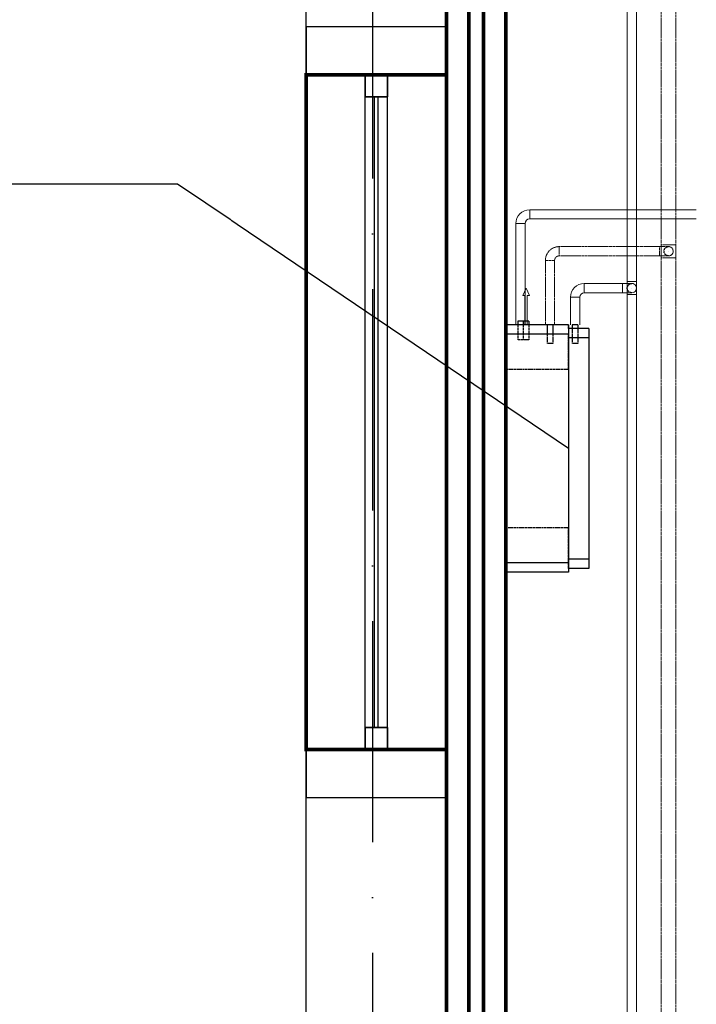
# Model space of a CAD drawing. Header units: millimetres. Extents: x 9824119 to 13672909, y -72394 to 462135.
# Tile 440 of 656: x 10293478 to 10295312, y 9828 to 12498. Entities that reach past the tile are written whole.
import ezdxf
from ezdxf import colors
from ezdxf.entities.mleader import LeaderData, LeaderLine
from ezdxf.math import Vec2, Vec3

# ---------------------------------------------------------------- set-up
doc = ezdxf.new("R2010")
doc.units = ezdxf.units.MM
for name, pattern in [('ACAD_ISO10W100', [18, 12, -3, 0, -3]), ('Hidden', [3, 2, -1]), ('UnderFloor', [7.5, 6, -1.5])]:
    doc.linetypes.add(name, pattern=pattern)
for name, color, linetype in [('MAGI_GENERAL', 7, 'Continuous'), ('PIPE-H1', 7, 'Continuous'), ('PIPE-H1-COMPONENT-', 7, 'Continuous')]:
    doc.layers.add(name, color=color, linetype=linetype)
doc.layers.add('ОКНО (план)', color=5, linetype='Continuous', lineweight=30)
doc.styles.add('ISOCPEUR', font='isocpeui.ttf')
doc.styles.add('СПДС', font='isocpeur.ttf')

# ---------------------------------------------------------------- blocks, each defined once
blk = doc.blocks.new('долдлолдолдоооо')
at = {"color": 18, "linetype": 'ACAD_ISO10W100', "lineweight": 25, "ltscale": 50, "true_color": 0x000000}
blk.add_lwpolyline([(1571667.7, 1477001.2), (1571667.7, 1449070.1)], dxfattribs=at)
at = {"color": 253, "linetype": 'ByBlock', "lineweight": 25, "ltscale": 100, "const_width": 10}
for points in [[(1571867.7, 1476601.2), (1572028.7, 1476601.2), (1572028.7, 1453001.2), (1571867.7, 1453001.2)], [(1571928.2, 1476601.2), (1571968.3, 1476601.2), (1571968.3, 1453001.2), (1571928.2, 1453001.2)], [(1571867.7, 1464081.2), (1571487.7, 1464081.2), (1571487.7, 1462251.2), (1571867.7, 1462251.2)]]:
    blk.add_lwpolyline(points, close=True, dxfattribs=at)
at = {"color": 253, "linetype": 'ByBlock', "lineweight": 25, "ltscale": 100}
for points in [[(1571867.7, 1464081.2), (1571487.7, 1464081.2), (1571487.7, 1464601.2), (1571867.7, 1464601.2)], [(1571867.7, 1464081.2), (1571867.7, 1464211.2), (1571487.7, 1464211.2), (1571487.7, 1464081.2)], [(1571867.7, 1461351.2), (1571487.7, 1461351.2), (1571487.7, 1462251.2), (1571867.7, 1462251.2)], [(1571867.7, 1462121.2), (1571867.7, 1462251.2), (1571487.7, 1462251.2), (1571487.7, 1462121.2)]]:
    blk.add_lwpolyline(points, close=True, dxfattribs=at)
at = {"color": 253, "lineweight": 25, "ltscale": 0.1}
for points in [[(1571647.7, 1462311.2), (1571647.7, 1464021.2)], [(1571647.7, 1462311.2), (1571647.7, 1464021.2)], [(1571707.7, 1462311.2), (1571707.7, 1464021.2)], [(1571707.7, 1462311.2), (1571707.7, 1464021.2)]]:
    blk.add_lwpolyline(points, dxfattribs=at)
at = {"layer": 'ОКНО (план)', "color": 253, "lineweight": 25}
for points in [[(1571647.7, 1464081.2), (1571707.7, 1464081.2), (1571707.7, 1464021.2), (1571647.7, 1464021.2)], [(1571707.7, 1464081.2), (1571647.7, 1464081.2), (1571647.7, 1464021.2), (1571707.7, 1464021.2)], [(1571647.7, 1462251.2), (1571707.7, 1462251.2), (1571707.7, 1462311.2), (1571647.7, 1462311.2)], [(1571707.7, 1462251.2), (1571647.7, 1462251.2), (1571647.7, 1462311.2), (1571707.7, 1462311.2)]]:
    blk.add_lwpolyline(points, close=True, dxfattribs=at)
for points in [[(1571672.7, 1462311.2), (1571672.7, 1464021.2)], [(1571672.7, 1462311.2), (1571672.7, 1464021.2)], [(1571682.7, 1462311.2), (1571682.7, 1464021.2)], [(1571682.7, 1462311.2), (1571682.7, 1464021.2)]]:
    blk.add_lwpolyline(points, dxfattribs=at)
blk = doc.blocks.new('_None')
blk = doc.blocks.new('*U2741')
at = {"layer": 'PIPE-H1', "color": 82, "linetype": 'Continuous', "lineweight": 20}
for p, q in [((10295125, 15031.6, 12.5), (10295125, 11787.7, 12.5)), ((10295150, 15031.6, 12.5), (10295150, 11787.7, 12.5))]:
    blk.add_line(p, q, dxfattribs=at)
blk = doc.blocks.new('*U2744')
at = {"layer": 'PIPE-H1', "color": 5, "linetype": 'Hidden', "lineweight": 20}
for p, q in [((10295217.2, 15131.6, 12.5), (10295217.2, 11887.7, 12.5)), ((10295257.2, 15131.6, 12.5), (10295257.2, 11887.7, 12.5))]:
    blk.add_line(p, q, dxfattribs=at)
blk = doc.blocks.new('*U2752')
at = {"layer": 'PIPE-H1', "color": 5, "linetype": 'Hidden', "lineweight": 20}
for p, q in [((10295217.2, 11852.7, 12.5), (10295217.2, 11887.7, 12.5)), ((10295257.2, 11852.7, 12.5), (10295257.2, 11887.7, 12.5))]:
    blk.add_line(p, q, dxfattribs=at)
at = {"layer": 'PIPE-H1', "color": 5, "linetype": 'Hidden', "lineweight": 20, "extrusion": (0, 1, 0)}
for centre in [(10295237.2, 11887.7, 12.5), (10295237.2, 11852.7, 12.5)]:
    blk.add_ellipse(centre, major_axis=(-20, 0), ratio=1, start_param=0, end_param=3.141593, dxfattribs=at)
blk = doc.blocks.new('*U2753')
at = {"layer": 'PIPE-H1', "color": 5, "linetype": 'Hidden', "lineweight": 20}
for p, q in [((10295217.2, 11852.7, 12.5), (10295217.2, 9229.7, 12.5)), ((10295257.2, 11852.7, 12.5), (10295257.2, 9229.7, 12.5))]:
    blk.add_line(p, q, dxfattribs=at)
blk = doc.blocks.new('*U2754')
at = {"layer": 'PIPE-H1', "color": 7, "linetype": 'Continuous', "lineweight": -3}
for p, q in [((10295237.2, 11870.2, 300), (10295237.2, 11870.2, 299)), ((10295237.2, 11870.2, 50), (10295237.2, 11870.2, 49))]:
    blk.add_line(p, q, dxfattribs=at)
blk = doc.blocks.new('*U2755')
at = {"layer": 'PIPE-H1', "color": 82, "linetype": 'Continuous', "lineweight": 20}
for p, q in [((10295125, 11752.7, 12.5), (10295125, 11787.7, 12.5)), ((10295150, 11752.7, 12.5), (10295150, 11787.7, 12.5))]:
    blk.add_line(p, q, dxfattribs=at)
at = {"layer": 'PIPE-H1', "color": 82, "linetype": 'Continuous', "lineweight": 20, "extrusion": (0, 1, 0)}
for centre in [(10295137.5, 11787.7, 12.5), (10295137.5, 11752.7, 12.5)]:
    blk.add_ellipse(centre, major_axis=(-12.5, 0), ratio=1, start_param=0, end_param=3.141593, dxfattribs=at)
blk = doc.blocks.new('*U2756')
at = {"layer": 'PIPE-H1', "color": 82, "linetype": 'Continuous', "lineweight": 20}
for p, q in [((10295125, 11752.7, 12.5), (10295125, 9129.7, 12.5)), ((10295150, 11752.7, 12.5), (10295150, 9129.7, 12.5))]:
    blk.add_line(p, q, dxfattribs=at)
blk = doc.blocks.new('*U2757')
at = {"layer": 'PIPE-H1', "color": 7, "linetype": 'Continuous', "lineweight": -3}
for p, q in [((10295137.5, 11770.2, 285), (10295137.5, 11770.2, 284)), ((10295137.5, 11770.2, 35), (10295137.5, 11770.2, 34))]:
    blk.add_line(p, q, dxfattribs=at)
blk = doc.blocks.new('*U2789')
at = {"layer": 'PIPE-H1', "color": 1, "linetype": 'Continuous', "lineweight": 20}
for p, q in [((10294860.7, 11982.7, 421), (10295312.3, 11982.7, 421)), ((10294860.7, 11957.7, 421), (10295312.3, 11957.7, 421))]:
    blk.add_line(p, q, dxfattribs=at)
blk = doc.blocks.new('*U2790')
at = {"layer": 'PIPE-H1', "color": 1, "linetype": 'Continuous', "lineweight": 20}
for major_axis in [(0, 37.5), (0, 12.5)]:
    blk.add_ellipse((10294860.7, 11945.2, 421), major_axis=major_axis, ratio=1, start_param=0, end_param=1.570796, dxfattribs=at)
at = {"layer": 'PIPE-H1', "color": 1, "linetype": 'Continuous', "lineweight": 20, "extrusion": (1, 0, 0)}
blk.add_ellipse((10294860.7, 11970.2, 421), major_axis=(0, 12.5), ratio=1, start_param=0, end_param=3.141593, dxfattribs=at)
at = {"layer": 'PIPE-H1', "color": 1, "linetype": 'Continuous', "lineweight": 20, "extrusion": (0, -1, 0)}
blk.add_ellipse((10294835.7, 11945.2, 421), major_axis=(12.5, 0), ratio=1, start_param=0, end_param=3.141593, dxfattribs=at)
blk = doc.blocks.new('*U2791')
at = {"layer": 'PIPE-H1', "color": 1, "linetype": 'Continuous', "lineweight": 20}
for p, q in [((10294823.2, 11670.2, 421), (10294823.2, 11945.2, 421)), ((10294848.2, 11670.2, 421), (10294848.2, 11945.2, 421))]:
    blk.add_line(p, q, dxfattribs=at)
blk = doc.blocks.new('*U2834')
at = {"layer": 'PIPE-H1', "color": 5, "linetype": 'Hidden', "lineweight": 20, "extrusion": (-1, 0, 0)}
blk.add_ellipse((10295212.2, 11870.2, 575), major_axis=(0, -12.5), ratio=1, start_param=0, end_param=3.141593, dxfattribs=at)
at = {"layer": 'PIPE-H1', "color": 5, "linetype": 'Hidden', "lineweight": 20, "extrusion": (0, 1, 0)}
for centre in [(10295212.2, 11882.7, 550), (10295212.2, 11857.7, 550)]:
    blk.add_ellipse(centre, major_axis=(0, 0, 25), ratio=1, start_param=0, end_param=1.570796, dxfattribs=at)
at = {"layer": 'PIPE-H1', "color": 1, "linetype": 'UnderFloor', "lineweight": -3, "extrusion": (0, 0, -1)}
blk.add_ellipse((10295237.2, 11870.2, 550), major_axis=(0, -12.5), ratio=1, start_param=0, end_param=3.141593, dxfattribs=at)
at = {"layer": 'PIPE-H1', "color": 5, "linetype": 'Hidden', "lineweight": 20, "extrusion": (0, 0, -1)}
blk.add_ellipse((10295237.2, 11870.2, 550), major_axis=(0, 12.5), ratio=1, start_param=0, end_param=3.141593, dxfattribs=at)
blk = doc.blocks.new('*U2835')
at = {"layer": 'PIPE-H1', "color": 5, "linetype": 'Hidden', "lineweight": 20}
for p, q in [((10294940.7, 11882.7, 575), (10295212.2, 11882.7, 575)), ((10294940.7, 11857.7, 575), (10295212.2, 11857.7, 575))]:
    blk.add_line(p, q, dxfattribs=at)
blk = doc.blocks.new('*U2836')
at = {"layer": 'PIPE-H1', "color": 5, "linetype": 'Hidden', "lineweight": 20}
for major_axis in [(0, 37.5), (0, 12.5)]:
    blk.add_ellipse((10294940.7, 11845.2, 575), major_axis=major_axis, ratio=1, start_param=0, end_param=1.570796, dxfattribs=at)
at = {"layer": 'PIPE-H1', "color": 5, "linetype": 'Hidden', "lineweight": 20, "extrusion": (1, 0, 0)}
blk.add_ellipse((10294940.7, 11870.2, 575), major_axis=(0, 12.5), ratio=1, start_param=0, end_param=3.141593, dxfattribs=at)
at = {"layer": 'PIPE-H1', "color": 5, "linetype": 'Hidden', "lineweight": 20, "extrusion": (0, -1, 0)}
blk.add_ellipse((10294915.7, 11845.2, 575), major_axis=(12.5, 0), ratio=1, start_param=0, end_param=3.141593, dxfattribs=at)
blk = doc.blocks.new('*U2837')
at = {"layer": 'PIPE-H1', "color": 5, "linetype": 'Hidden', "lineweight": 20}
for p, q in [((10294903.2, 11670.2, 575), (10294903.2, 11845.2, 575)), ((10294928.2, 11670.2, 575), (10294928.2, 11845.2, 575))]:
    blk.add_line(p, q, dxfattribs=at)
blk = doc.blocks.new('*U2838')
at = {"layer": 'PIPE-H1', "color": 82, "linetype": 'Continuous', "lineweight": 20, "extrusion": (-1, 0, 0)}
blk.add_ellipse((10295112.5, 11770.2, 560), major_axis=(0, -12.5), ratio=1, start_param=0, end_param=3.141593, dxfattribs=at)
at = {"layer": 'PIPE-H1', "color": 82, "linetype": 'Continuous', "lineweight": 20, "extrusion": (0, 1, 0)}
for centre in [(10295112.5, 11782.7, 535), (10295112.5, 11757.7, 535)]:
    blk.add_ellipse(centre, major_axis=(0, 0, 25), ratio=1, start_param=0, end_param=1.570796, dxfattribs=at)
at = {"layer": 'PIPE-H1', "color": 1, "linetype": 'UnderFloor', "lineweight": -3, "extrusion": (0, 0, -1)}
blk.add_ellipse((10295137.5, 11770.2, 535), major_axis=(0, -12.5), ratio=1, start_param=0, end_param=3.141593, dxfattribs=at)
at = {"layer": 'PIPE-H1', "color": 82, "linetype": 'Continuous', "lineweight": 20, "extrusion": (0, 0, -1)}
blk.add_ellipse((10295137.5, 11770.2, 535), major_axis=(0, 12.5), ratio=1, start_param=0, end_param=3.141593, dxfattribs=at)
blk = doc.blocks.new('*U2839')
at = {"layer": 'PIPE-H1', "color": 82, "linetype": 'Continuous', "lineweight": 20}
for p, q in [((10295008.7, 11782.7, 560), (10295112.5, 11782.7, 560)), ((10295008.7, 11757.7, 560), (10295112.5, 11757.7, 560))]:
    blk.add_line(p, q, dxfattribs=at)
blk = doc.blocks.new('*U2840')
at = {"layer": 'PIPE-H1', "color": 82, "linetype": 'Continuous', "lineweight": 20}
for major_axis in [(0, 37.5), (0, 12.5)]:
    blk.add_ellipse((10295008.7, 11745.2, 560), major_axis=major_axis, ratio=1, start_param=0, end_param=1.570796, dxfattribs=at)
at = {"layer": 'PIPE-H1', "color": 82, "linetype": 'Continuous', "lineweight": 20, "extrusion": (1, 0, 0)}
blk.add_ellipse((10295008.7, 11770.2, 560), major_axis=(0, 12.5), ratio=1, start_param=0, end_param=3.141593, dxfattribs=at)
at = {"layer": 'PIPE-H1', "color": 82, "linetype": 'Continuous', "lineweight": 20, "extrusion": (0, -1, 0)}
blk.add_ellipse((10294983.7, 11745.2, 560), major_axis=(12.5, 0), ratio=1, start_param=0, end_param=3.141593, dxfattribs=at)
blk = doc.blocks.new('*U2841')
at = {"layer": 'PIPE-H1', "color": 82, "linetype": 'Continuous', "lineweight": 20}
for p, q in [((10294971.2, 11670.2, 560), (10294971.2, 11745.2, 560)), ((10294996.2, 11670.2, 560), (10294996.2, 11745.2, 560))]:
    blk.add_line(p, q, dxfattribs=at)
blk = doc.blocks.new('*U2967')
at = {"layer": 'PIPE-H1-COMPONENT-', "color": 7, "linetype": 'Continuous', "lineweight": -3}
blk.add_line((10294835.7, 11670.2, 421), (10294835.7, 11670.2, 420), dxfattribs=at)
blk = doc.blocks.new('*U2968')
at = {"layer": 'PIPE-H1-COMPONENT-', "color": 11, "linetype": 'Continuous', "lineweight": 20}
for p, q in [((10294850.7, 11770.2, 360), (10294841.7, 11750.2, 360)), ((10294841.7, 11750.2, 360), (10294847.7, 11750.2, 360)), ((10294847.7, 11750.2, 360), (10294847.7, 11670.2, 360)), ((10294859.7, 11750.2, 360), (10294850.7, 11770.2, 360)), ((10294853.7, 11670.2, 360), (10294853.7, 11750.2, 360)), ((10294853.7, 11750.2, 360), (10294859.7, 11750.2, 360)), ((10294847.7, 11670.2, 360), (10294853.7, 11670.2, 360))]:
    blk.add_line(p, q, dxfattribs=at)
at = {"layer": 'PIPE-H1-COMPONENT-', "color": 11, "linetype": 'Continuous', "lineweight": 20, "extrusion": (0, 1, 0)}
blk.add_circle((-10294850.7, 360, 11670.2), 7.5, dxfattribs=at)
blk = doc.blocks.new('*U2969')
at = {"layer": 'MAGI_GENERAL', "color": 1, "linetype": 'UnderFloor', "lineweight": -3}
for p, q in [((10294858.2, 11670.2, 100), (10294795.7, 11670.2, 100)), ((10294795.7, 11670.2, 100), (10294795.7, 11670.2)), ((10294795.7, 11670.2, 535.5), (10294795.7, 11670.2, 100)), ((10294858.2, 11670.2, 100), (10294795.7, 11670.2, 100)), ((10294828.2, 11670.2, 421), (10294828.2, 11630.2, 421)), ((10294843.2, 11670.2, 421), (10294843.2, 11630.2, 421)), ((10294858.2, 11670.2, 360), (10294858.2, 11630.2, 360)), ((10294923.2, 11670.2, 100), (10294908.2, 11670.2, 100)), ((10294923.2, 11670.2, 535.5), (10294908.2, 11670.2, 535.5)), ((10294923.2, 11670.2, 100), (10294908.2, 11670.2, 100)), ((10294965.7, 11660.2, 100), (10294965.7, 11670.2, 100)), ((10294965.7, 11670.2, 100), (10294965.7, 11670.2)), ((10294965.7, 11670.2, 100), (10294965.7, 11670.2, 535.5)), ((10294965.7, 11660.2, 100), (10294965.7, 11670.2, 100)), ((10294795.7, 11645.2, 100), (10294795.7, 11550.2, 100)), ((10294795.7, 11645.2, 100), (10294795.7, 11000.2, 100)), ((10294908.2, 11659.7, 575), (10294908.2, 11620.2, 575)), ((10294923.2, 11659.7, 575), (10294923.2, 11620.2, 575)), ((10294965.7, 11660.2, 535.5), (10294965.7, 11660.2, 100)), ((10294991.2, 11660.2, 100), (10294965.7, 11660.2, 100)), ((10294965.7, 11635.2, 620), (10294965.7, 11645.2, 586.2)), ((10294991.2, 11660.2, 535.5), (10294976.2, 11660.2, 535.5)), ((10294976.2, 11652.9, 560), (10294976.2, 11620.2, 560)), ((10294991.2, 11652.9, 560), (10294991.2, 11620.2, 560)), ((10295020.7, 11660.2, 100), (10295020.7, 11660.2, 535.5)), ((10294965.7, 11635.2, 100), (10294965.7, 11010.2, 100)), ((10294965.7, 11550.2, 100), (10294965.7, 11635.2, 100)), ((10294795.7, 11550.2, 100), (10294965.7, 11550.2, 100)), ((10294795.7, 11550.2, 100), (10294795.7, 11550.2)), ((10294965.7, 11550.2, 100), (10294965.7, 11550.2)), ((10294965.7, 11120.2, 100), (10294795.7, 11120.2, 100)), ((10294795.7, 11120.2, 100), (10294795.7, 11120.2)), ((10294795.7, 11120.2, 100), (10294795.7, 11000.2, 100)), ((10294965.7, 11010.2, 100), (10294965.7, 11120.2, 100)), ((10294965.7, 11120.2, 100), (10294965.7, 11120.2)), ((10294965.7, 11010.2, 100), (10294965.7, 11035.2, 100)), ((10294965.7, 11010.2, 535.5), (10294965.7, 11025.2, 586.2)), ((10294965.7, 11010.2, 100), (10294965.7, 11010.2, 535.5)), ((10295020.7, 11010.2, 535.5), (10295020.7, 11010.2, 100)), ((10294795.7, 11000.2, 100), (10294795.7, 11000.2)), ((10294795.7, 11000.2, 100), (10294795.7, 11000.2, 535.5)), ((10294965.7, 11000.2, 100), (10294965.7, 11000.2)), ((10294965.7, 11000.2, 535.5), (10294965.7, 11000.2, 100))]:
    blk.add_line(p, q, dxfattribs=at)
at = {"layer": 'MAGI_GENERAL', "color": 7, "linetype": 'Continuous', "lineweight": -3}
for p, q in [((10294908.2, 11670.2, 535.5), (10294795.7, 11670.2, 535.5)), ((10294795.7, 11645.2, 630), (10294795.7, 11670.2, 535.5)), ((10294828.2, 11680.2, 421), (10294828.2, 11670.2, 421)), ((10294843.2, 11680.2, 421), (10294843.2, 11670.2, 421)), ((10294858.2, 11680.2, 360), (10294858.2, 11670.2, 360)), ((10294908.2, 11670.2, 575), (10294908.2, 11659.7, 575)), ((10294923.2, 11670.2, 575), (10294923.2, 11659.7, 575)), ((10294965.7, 11670.2, 535.5), (10294923.2, 11670.2, 535.5)), ((10294965.7, 11670.2, 535.5), (10294965.7, 11645.2, 630)), ((10294976.2, 11670.2, 560), (10294976.2, 11652.9, 560)), ((10294991.2, 11670.2, 560), (10294991.2, 11652.9, 560)), ((10294795.7, 11025.2, 630), (10294795.7, 11645.2, 630)), ((10294965.7, 11645.2, 630), (10294795.7, 11645.2, 630)), ((10294976.2, 11660.2, 535.5), (10294965.7, 11660.2, 535.5)), ((10294965.7, 11645.2, 630), (10294965.7, 11025.2, 630)), ((10295020.7, 11660.2, 535.5), (10294991.2, 11660.2, 535.5)), ((10295020.7, 11660.2, 535.5), (10295020.7, 11635.2, 620)), ((10295020.7, 11635.2, 620), (10294965.7, 11635.2, 620)), ((10295020.7, 11635.2, 620), (10295020.7, 11035.2, 620)), ((10295020.7, 11035.2, 620), (10294965.7, 11035.2, 620)), ((10295020.7, 11035.2, 620), (10295020.7, 11010.2, 535.5)), ((10294795.7, 11000.2, 535.5), (10294795.7, 11025.2, 630)), ((10294965.7, 11025.2, 630), (10294795.7, 11025.2, 630)), ((10294965.7, 11025.2, 630), (10294965.7, 11000.2, 535.5)), ((10295020.7, 11010.2, 535.5), (10294965.7, 11010.2, 535.5)), ((10294965.7, 11000.2, 535.5), (10294795.7, 11000.2, 535.5))]:
    blk.add_line(p, q, dxfattribs=at)
at = {"layer": 'MAGI_GENERAL', "color": 7, "linetype": 'Continuous', "lineweight": -3, "extrusion": (0, -1, 0)}
for centre in [(10294835.7, 11680.2, 421), (10294850.7, 11680.2, 360), (10294915.7, 11670.2, 575), (10294983.7, 11670.2, 560)]:
    blk.add_ellipse(centre, major_axis=(7.5, 0), ratio=1, start_param=0, end_param=3.141593, dxfattribs=at)
at = {"layer": 'MAGI_GENERAL', "color": 1, "linetype": 'UnderFloor', "lineweight": -3, "extrusion": (0, -1, 0)}
for centre in [(10294835.7, 11630.2, 421), (10294850.7, 11630.2, 360), (10294915.7, 11620.2, 575), (10294983.7, 11620.2, 560)]:
    blk.add_ellipse(centre, major_axis=(7.5, 0), ratio=1, start_param=0, end_param=3.141593, dxfattribs=at)

msp = doc.modelspace()

# ---------------------------------------------------------------- block references
msp.add_blockref('долдлолдолдоооо', (8722767.2, -1451732.3))
at = {"layer": 'PIPE-H1'}
for name in ['*U2744', '*U2741', '*U2752', '*U2834', '*U2754', '*U2753', '*U2839', '*U2838', '*U2755', '*U2756', '*U2757']:
    msp.add_blockref(name, (0, 0), dxfattribs=at)

# ---------------------------------------------------------------- next in the draw order: leaders
at = {"color": 5, "lineweight": 25, "ltscale": 15}
ml = msp.add_multileader_mtext('Standard', dxfattribs=at)
ml.set_content('{\\fGOST Common|b0|i0|c204|p34;\\W0.9;\\C256;Фанкойл напольный Qx=3,1kBm Qm=3,5kBm}', color=14, style='СПДС')
ml.set_leader_properties()
ml.set_arrow_properties(name='NONE')
ml.build(insert=Vec2(0, 0))
ml.multileader.update_dxf_attribs({"text_left_attachment_type": 6, "text_right_attachment_type": 6, "dogleg_length": 0.36, "arrow_head_size": 100})
ctx = ml.context
ctx.base_point, ctx.char_height, ctx.arrow_head_size, ctx.plane_origin = Vec3(10291537.2, 12052.2, 630), 220, 100, Vec3(10285997.1, 25054.4, 630)
ctx.left_attachment, ctx.right_attachment, ctx.text_align_type = 6, 6, 1
notes = []
notes.append((ctx, [(0, (1, 1, 0), (10293906.2, 12052.2, 630), (-1, 0), 0.36, [(1, [(10294965.7, 11335.2, 630)], 0, [])])]))
ctx.mtext.insert, ctx.mtext.width, ctx.mtext.defined_height, ctx.mtext.alignment, ctx.mtext.flow_direction = Vec3(10292721.5, 12316.2, 630), 2438.932, 630, 2, 5
ctx.mtext.has_bg_fill, ctx.mtext.bg_color, ctx.mtext.bg_scale_factor, ctx.mtext.bg_transparency, ctx.mtext.use_window_bg_color = 1, -1027028792, 1.5, 0, 1
for ctx, leaders in notes:
    for number, flags, end, landing, length, lines in leaders:
        leader = LeaderData()
        leader.index, (leader.has_last_leader_line, leader.has_dogleg_vector, leader.attachment_direction) = number, flags
        leader.last_leader_point, leader.dogleg_vector, leader.dogleg_length = Vec3(end), Vec3(landing), length
        for number, points, colour, breaks in lines:
            line = LeaderLine()
            line.index, line.vertices, line.color, line.breaks = number, Vec3.list(points), colors.encode_raw_color(colour), breaks
            leader.lines.append(line)
        ctx.leaders.append(leader)

# ---------------------------------------------------------------- next in the draw order: block references
at = {"layer": 'MAGI_GENERAL'}
msp.add_blockref('*U2969', (0, 0), dxfattribs=at)
at = {"layer": 'PIPE-H1'}
for name in ['*U2790', '*U2789', '*U2791', '*U2836', '*U2835', '*U2837', '*U2840', '*U2841']:
    msp.add_blockref(name, (0, 0), dxfattribs=at)
at = {"layer": 'PIPE-H1-COMPONENT-'}
for name in ['*U2968', '*U2967']:
    msp.add_blockref(name, (0, 0), dxfattribs=at)

# ---------------------------------------------------------------- next in the draw order: texts
at = {"char_height": 300, "attachment_point": 1, "style": 'ISOCPEUR'}
for s, insert, width in [('\\pi13638.10589;{\\fISOCPEUR|b0|i0|c204|p34;\\H1.66667x;\\L\\C7;\\P\\pi10874.35036;\\H1.1x;Общие указания\\l\\P\\pi13638.10589;\\P\\pi-900,l1200,t1200;\\H0.72727x;1.^IПроект выполнен на основании задания заказчика и задания на проектирование архитектурно-строительных чертежей.\\P2.^IПроект соответствует действующим нормам :\\P\\pl900,t900;\\fSymbol|b0|i0|c2|p18;·^I\\fISOCPEUR|b0|i0|c204|p34;КМК 2. 04.05-97* "Отопление, вентиляция и кондиционирование воздуха".\\P\\fSymbol|b0|i0|c2|p18;·^I\\fISOCPEUR|b0|i0|c204|p34;ШНК 2.08.02-09* "Общественные здания и сооружение" \\P\\fSymbol|b0|i0|c2|p18;·^I\\fISOCPEUR|b0|i0|c204|p34;КМК 2.01.01-94 "Климатические и физико-геологические данные для проектирования".\\P\\fSymbol|b0|i0|c2|p18;·^I\\fISOCPEUR|b0|i0|c204|p34;КМК 2.01.04-97* "Строительная теплотехника".\\P\\fSymbol|b0|i0|c2|p18;·^I\\fISOCPEUR|b0|i0|c204|p34;ГОСТ 21.602-2003 "Правила выполнения рабочей документации отопления, вентиляции и кондиционирования".\\P\\fSymbol|b0|i0|c2|p18;·^I\\fISOCPEUR|b0|i0|c204|p34;ШНК \\fISOCPEUR|b0|i0|c186|p34;2.01.02-04\\fISOCPEUR|b0|i0|c204|p34; - \\fISOCPEUR|b0|i0|c186|p34;"\\fISOCPEUR|b0|i0|c204|p34;Пожарная безопасность зданий и сооружений\\fISOCPEUR|b0|i0|c186|p34;"\\fISOCPEUR|b0|i0|c204|p34;;\\P\\pl1200,t1200;3.^I  Расчетные параметры наружного воздуха для проектирования отопления, вентиляции и кондиционирования воздуха приняты по КМК 2.01.01-94.\\P\\pi-300,l300,tz;      Для проектирования отопления, вентиляции и кондиционирования воздуха: \\P\\pl1500,t1500;-^IХолодный  период  года Тн\\fISOCPEUR|b0|i0|c186|p34;=-14.0°C\\fISOCPEUR|b0|i0|c204|p34;; I=-12,4 кДж/кг (Парам. Б);\\P-^IТеплый  период  года Тн=33°C; I=55,7 кДж/кг  (Парам. А);\\P-^IТеплый  период  года Тн=37,5°C; I=65,2 кДж/кг (Парам. Б);\\P-^IСкорость ветра  - V=1,6 м/сек - холодный период;\\P-^IСкорость ветра  - V=1,9 м/сек - теплый  период;\\P-^IПродолжительность отопительного периода  Zот.пер.=129суток;\\P-^IСредняя температура отопительного периода  tот.пер.=2,7°C;\\P-^IБарометрическое давление в районе строительства Рбар=950 Гпа.\\P\\pi600,l0,tz;\\P\\pi11458.1097;\\LТЕПЛОСНАБЖЕНИЕ\\P\\pi13638.10589;\\l\\P\\pi0;\\C0;В качестве источника тепла выбран установленный во дворе здания тепловой насос, рассчитанный на работу в температурном режиме 40–30 °C.^J^JСистема отопления спроектирована как двухтрубная, в ней используются напольный фанкойл.\\P^JОсновным источником тепла является тепловой насос. \\P^JОсновное охлаждение осуществляется с помощью\\Pтепловых насосов. Для отвода конденсата, образующегося в фанкойлах, предусмотрены дренажные трубы. Основные водосточные и обратные трубы выполнены из полипропилена. \\P\\pi600;^JОсновные подающие и обратные трубы выполнены из полипропилена. Слив воды из системы осуществляется через регулировочный узел. Для снижения теплопотерь через трубы выполнены работы по теплоизоляции.\\C7; \\P\\pi12278.10827;\\LОТОПЛЕНИЕ\\l\\P\\pi0;  Для достижения  комфортных условий в зимнее время и компенсации теплопотерь в помещениях установлены \\C0;фанкойл\\C7;ы обеспечивающие в помещениях нормируемую температуру воздуха:\\P\\pi-300,l1500,t1500;-^IКабинет врача +20°C.\\P-^IЗал       +22°C.\\P-^IФизиотерапия     +21°C.\\P\\pi0,l0,tz;   На каждом приборе предусматривается устанавка термостатического клапана и запорного крана. Рекомендуется применить трубопроводы стабильные полипропиленовые. Система теплоснабжения \\C0;фанкойл\\C7;ов двухтрубная с принудительной циркуляцией, горизонтальная. Удаление воздуха осуществляется из воздухоспускных кранов установленных в \\C0;фанкойл\\C7;ах. Все монтажные и наладочные работы проводить в соответствии с нормативными документами и инструкциям фирм-изготовителя.}', (9986122.2, 27067.1), 27276.212), ('{\\fISOCPEUR|b0|i0|c204|p34;\\C7;^I\\A1;\\L\\P\\pi10515.36534;\\H1.33333x;ВЕНТИЛЯЦИЯ\\P\\pi0;\\l^IВ здании предусмотрена приточно-вытяжная вентиляция с естественным и \\Pмеханическим побуждением, для функционально различных и конструктивно раздельных групп \\Pпомещений.   ^I  \\P^IТакже предусматривается естественная вентиляция с удалением и поступлением воздуха через окна и двери.\\P^IУдаление воздуха из помещений производится с помощью вытяжных решеток.\\P^IМатериал воздуховодов - тонколистовая оцинкованная сталь по ГОСТ 14918-80.\\P^IВоздуховоды систем вытяжной вентиляции выполняются класса "Н" (нормально плотный).\\P^IМонтаж систем вентиляции выполнить в соответствии с \\A0;КМК 3.05.01.-9\\A1;7\\P\\A0;\\L\\P\\pi12075.36144;\\P\\pi7995.37164;ПРИМЕЧАНИЯ (ТЕПЛОСНАБЖЕНИЕ)\\P\\pi-900,l900,t900;\\l1.^IЧертеж читать совместно со спецификацией и с другими разделами проекта.\\P2.^IМонтаж оборудования и трубопроводов производить в соответствии с местными \\P\\pi0;действующими нормами и правилами, и требованиями завода-изготовителя оборудования.\\P\\pi-900;3.^IТрубопроводы системы теплоснабжения радиаторов приняты полипропиленовыми.\\P4.^IНа планах и схемах указаны наружный диаметр и толщина стенки полипропиленовых \\P\\pi0;трубопроводов.\\P\\pi-900;5.^IПриборы и трубопроводы нанесены условно.\\P6.^IУклон трубопроводов выполнить согласно схемам в сторону ближайшего вертикального \\P\\pi0;стояка.\\P\\pi-900;7.^IВсе отметки указаны от уровня пола этажа. \\P8.^IКрепить трубу в штробе каждые 2 метра.\\P9.^IТрубопроводы отопления, прокладываемые в полу покрыть трубчатой тепловой изоляцией \\P\\pi0;из вспученного полителена "Isocom" толщиной 9 мм.\\P\\pi-900;10.^IДиаметры запорно-регулирующей арматуры и фильтров соответствуют диаметру \\P\\pi0;трубопроводов, если не указано иное.\\P\\pi3390,l600,tz;\\P\\pi5455.37799,l0;\\LПРИМЕЧАНИЯ (ВЕНТИЛЯЦИЯ И КОНДИЦИОНИРОВАНИЕ)\\l\\P\\pi-900,l900,t900;1.^IВентиляционные системы показаны условно.\\P2.^IЧертеж читать совместно со спецификацией и остальными разделами проекта \\P3.^IВсе неплотности при пересечении инженерными коммуникациями огнестойких стен, \\P\\pi0;перекрытий и перегородок заделать материалами, соответствующими по степени \\Pогнестойкости пересекаемым ограждениям.\\P\\pi-900;4.^IВ сан-узлах двери не оборудованные переточными решетками, предусмотреть с \\P\\pi0;подрезкой дверного полотна, высота щели не менее 20 мм. Если конструкция дверей не \\Pпозволяет предусмотреть щели в нижней части, то необходимо выполнить установку \\Pжалюзийной решетки в нижней половине двери.\\P\\pi-900;5.^IРазместить все приборы для измерения температуры, давления и скорости потока в \\P\\pi0;доступных местах с прямыми секциями труб или воздуховодов наверху или внизу, \\Pсогласно рекомендациям завода изготовителя для точности показаний.\\P\\pi-900;6.^IУстановить расположение диффузоров, отдушин и вентиляционных решеток согласно \\P\\pi0;архитектурным планам потолка, освещения и другим деталям/узлам потолка и \\Pвыполнить незначительные изменения для обеспечения соответствия.\\P\\pi-900;7.^IМонтаж оборудования выполнить в соответствии с местными нормами и правилами, а \\P\\pi0;так же требованиями завода-изготовителя оборудования \\P\\pi-900;8.^IВсе отметки оборудований даны от пола этажа.\\P}', (10015733.6, 26003.4), 24350.724)]:
    msp.add_mtext(s, dxfattribs=dict(at, insert=insert, width=width))

doc.saveas('drawing.dxf')
